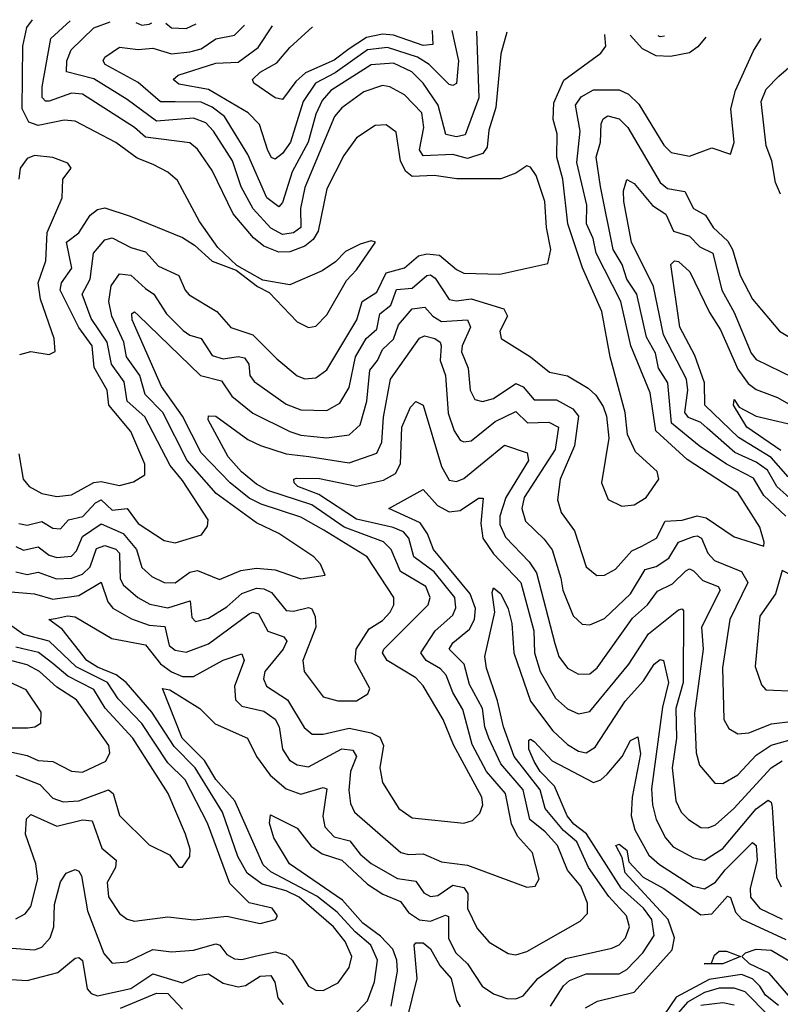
# Model space of a CAD drawing. Extents: x 1552294 to 1694791, y 811929 to 917222.
# Tile 386 of 643: x 1622325 to 1624380, y 913336 to 915996. Entities that reach past the tile are written whole.
import ezdxf

# ---------------------------------------------------------------- set-up
doc = ezdxf.new("R2010")
doc.units = 0

msp = doc.modelspace()

# ---------------------------------------------------------------- linework, layer by layer
at = {"layer": '0CON10XD'}
for points in [[(1622322.8, 914822.8), (1622334.4, 914754.4), (1622350.4, 914735), (1622385, 914715.8), (1622425, 914707.5), (1622465, 914712), (1622525, 914745.2), (1622545, 914747.9), (1622595, 914737.3), (1622632.7, 914747.3), (1622663.3, 914766.7), (1622662.7, 914795), (1622625, 914883.8), (1622566.2, 914955), (1622561.6, 914995), (1622526.6, 915056.6), (1622520.6, 915115), (1622484.5, 915164.5), (1622434, 915265), (1622438.1, 915285), (1622465.7, 915325), (1622451.2, 915395), (1622485, 915420), (1622515, 915468.3), (1622535, 915483.7), (1622555, 915487.6), (1622623.3, 915465), (1622765, 915407.8), (1622797.1, 915387.1), (1622845, 915343.5), (1622909.5, 915319.5), (1622967.5, 915275), (1622999.4, 915259.4), (1623075, 915179.5), (1623105, 915164.6), (1623125, 915168.2), (1623155, 915199.1), (1623208.1, 915291.9), (1623235, 915320), (1623286.7, 915395), (1623275, 915398.8), (1623245, 915390), (1623205, 915369.4), (1623178.4, 915341.6), (1623142.3, 915317.7), (1623055, 915280), (1622982, 915292), (1622911.7, 915331.7), (1622860.4, 915380.4), (1622811.2, 915451.2), (1622751.5, 915561.5), (1622725, 915584.6), (1622685.6, 915605), (1622642.1, 915622.1), (1622585, 915664.8), (1622475, 915721.8), (1622444.8, 915724.8), (1622375, 915709.9), (1622349.4, 915719.4), (1622332, 915755), (1622333.5, 915925), (1622344.7, 915975), (1622359.5, 915996.2)], [(1623315, 915312.6), (1623365, 915325.8), (1623402.2, 915357.8), (1623425, 915363.1), (1623459.6, 915359.6), (1623505, 915321.2), (1623525, 915311.7), (1623621.8, 915308.2), (1623752.2, 915337.8), (1623760.2, 915375), (1623748, 915435), (1623744, 915505), (1623720.6, 915575), (1623705, 915597.8), (1623695, 915601.5), (1623665, 915581.5), (1623625, 915566.5), (1623506.1, 915566.1), (1623445, 915575.2), (1623385, 915572.5), (1623366.9, 915586.9), (1623353.9, 915615), (1623342.3, 915692.3), (1623315, 915712.2), (1623285, 915710.7), (1623235, 915676.6), (1623200.8, 915629.2), (1623155, 915539.4), (1623131.1, 915425), (1623117.7, 915402.3), (1623095, 915384.5), (1623055, 915369.1), (1623025, 915367.7), (1622985, 915384.5), (1622957.1, 915407.1), (1622901.6, 915471.6), (1622845, 915588.7), (1622805, 915646.6), (1622785, 915663.2), (1622665, 915678.6), (1622634.8, 915705), (1622494.6, 915794.6), (1622465, 915797.4), (1622405, 915776.5), (1622395, 915776.2), (1622386.1, 915786.1), (1622385.4, 915815), (1622409.3, 915945), (1622461.7, 915993.6)], [(1623641.2, 915962.9), (1623625, 915903.8), (1623611.1, 915758.9), (1623592.3, 915697.7), (1623588.4, 915651.6), (1623576.2, 915635), (1623535, 915621.2), (1623495, 915632.3), (1623415, 915628.8), (1623405.2, 915645), (1623416.8, 915705), (1623411.2, 915745), (1623365, 915793.6), (1623325, 915814.4), (1623305, 915818), (1623255, 915801.5), (1623195, 915758.1), (1623175.6, 915735), (1623095, 915542.9), (1623083.8, 915486.2), (1623084.8, 915435), (1623065, 915420.6), (1623035, 915415.9), (1623003.1, 915433.1), (1622955.4, 915485.4), (1622923.2, 915545), (1622899.6, 915615), (1622848.8, 915695), (1622827.8, 915717.8), (1622795, 915730.3), (1622695, 915722.1), (1622615, 915780.8), (1622525, 915836), (1622451.9, 915855), (1622452.8, 915885), (1622464.2, 915915), (1622525, 915974), (1622569.2, 915990.8)], [(1623559.1, 915965), (1623565.6, 915785), (1623528.8, 915685), (1623505, 915679.7), (1623476.1, 915686.1), (1623455.4, 915765), (1623415.1, 915825.1), (1623384.8, 915855), (1623335, 915878.6), (1623275, 915874.1), (1623166, 915805), (1623141.9, 915778.1), (1623125, 915741.3), (1623104, 915665), (1623060.9, 915585), (1623035, 915501.9), (1623025, 915490.8), (1622992.4, 915515), (1622941.8, 915631.8), (1622877.9, 915735), (1622845, 915760), (1622815, 915773.8), (1622745, 915774.7), (1622705, 915774.1), (1622645, 915826.2), (1622556.2, 915875), (1622550.4, 915885), (1622554.6, 915895), (1622595, 915922.4), (1622645, 915915.5), (1622685, 915919.6), (1622735, 915903.9), (1622785, 915909.3), (1622815, 915917.4), (1622855, 915944.8), (1622905, 915954.3), (1622932.8, 915981.3)], [(1622638.9, 915989), (1622655, 915981.6), (1622675, 915984.6), (1622682, 915987.9)], [(1622719.6, 915986.9), (1622735, 915974.4), (1622775, 915972.2), (1622802, 915984.7)], [(1622315, 914572.3), (1622335, 914563.1), (1622375, 914571.7), (1622405, 914549.5), (1622425, 914542.7), (1622465, 914546.4), (1622478.9, 914561.1), (1622495, 914599.8), (1622545, 914633.9), (1622605, 914608), (1622640.4, 914565), (1622655, 914516.1), (1622682, 914492), (1622715, 914475.7), (1622745, 914474.8), (1622785, 914503), (1622805, 914508.2), (1622865, 914483.3), (1622922.3, 914507.7), (1622965, 914513.9), (1623015, 914509.4), (1623085, 914485.3), (1623150, 914495), (1623137.5, 914525), (1623120, 914545), (1623025, 914607.8), (1622965, 914636.8), (1622856, 914716), (1622777.3, 914805), (1622711.3, 914935), (1622663.8, 914983.8), (1622650, 915035), (1622613.3, 915085), (1622606.2, 915125), (1622573.6, 915195), (1622566.1, 915235), (1622572.5, 915277.5), (1622595, 915309.1), (1622625, 915305.7), (1622665, 915270.2), (1622687.6, 915255), (1622721.8, 915201.8), (1622766.4, 915156.4), (1622785, 915143.4), (1622815.1, 915135.1), (1622845, 915089), (1622875, 915080.2), (1622915, 915086.1), (1622932.2, 915082.2), (1622943.7, 915065), (1622947.2, 915035), (1622958.6, 915018.6), (1623045, 914957.3), (1623085, 914942.3), (1623155, 914939.8), (1623189.8, 914960.2), (1623215, 915002.5), (1623232.4, 915085), (1623260.7, 915135), (1623289.6, 915160.4), (1623298.3, 915201.7), (1623327.7, 915225), (1623343.1, 915266.9), (1623385, 915270.6), (1623425, 915304.8), (1623435, 915307), (1623447.5, 915297.5), (1623485, 915240), (1623505, 915236.2), (1623545, 915242.2), (1623632.7, 915215), (1623643.3, 915195), (1623622.3, 915155), (1623625.6, 915135), (1623705, 915084.8), (1623756.4, 915043.6), (1623805, 915034), (1623860.5, 915000.5), (1623881.8, 914981.8), (1623901.2, 914951.2), (1623910.8, 914925), (1623916.9, 914865), (1623897.1, 914745), (1623915, 914700), (1623951.5, 914681.5), (1623985, 914685.5), (1624017.1, 914705), (1624051.9, 914755), (1624047.3, 914775), (1623988.9, 914828.9), (1623967.5, 914875), (1623961.1, 914935), (1623920, 915085), (1623897.8, 915207.8), (1623845.6, 915325.6), (1623805.8, 915445), (1623792.4, 915565), (1623775.9, 915625), (1623777.4, 915687.4), (1623766.2, 915726.2), (1623768, 915772), (1623795, 915833.2), (1623895, 915905.5), (1623908.7, 915925), (1623905.5, 915955), (1623905.2, 915956)], [(1623492.9, 915966.8), (1623510.6, 915885), (1623505, 915823.5), (1623495, 915818), (1623485, 915821.1), (1623431, 915875), (1623399.6, 915895), (1623318.8, 915921.2), (1623265, 915914.7), (1623177.4, 915852.6), (1623124.3, 915825), (1623091.1, 915775), (1623056.9, 915665), (1623035, 915634.8), (1623015, 915619.1), (1623005, 915624), (1622995, 915642.5), (1622972.7, 915712.7), (1622942.3, 915745), (1622835, 915807.6), (1622755, 915821.6), (1622740, 915835), (1622753.6, 915846.4), (1622855, 915878.9), (1622915, 915881.6), (1622969.3, 915920.7), (1623007.6, 915979.4)], [(1623438.1, 915968.2), (1623439.2, 915965), (1623441.2, 915928.8), (1623415, 915926.9), (1623335, 915954.2), (1623305, 915957.1), (1623261.6, 915948.4), (1623215, 915917.6), (1623175, 915887.2), (1623097.1, 915852.9), (1623070.9, 915829.1), (1623035, 915780.7), (1623015, 915785.3), (1622957.8, 915825), (1622953.6, 915835), (1622975, 915854.7), (1623019.9, 915880.1), (1623055, 915921.4), (1623116, 915976.6)], [(1623146.5, 914616.5), (1623085, 914652.3), (1622977, 914687), (1622945, 914703), (1622893.9, 914745), (1622815, 914825.5), (1622765.1, 914925), (1622708.4, 915005), (1622628.5, 915185), (1622627.7, 915202.3), (1622635, 915206.5), (1622645, 915197.5), (1622813.9, 915035), (1622870.6, 915020.6), (1622898.5, 914978.5), (1622955, 914933.3), (1623055, 914883.8), (1623085, 914873.9), (1623155, 914866.7), (1623215, 914874.4), (1623245, 914901.2), (1623263.2, 914965), (1623271.2, 915048.8), (1623291.9, 915075), (1623305.3, 915104.7), (1623335, 915133.4), (1623348.1, 915171.9), (1623385.4, 915214.6), (1623419.7, 915219.7), (1623441.2, 915195), (1623465, 915181.1), (1623535, 915185.1), (1623543.3, 915165), (1623520.1, 915115), (1623518.4, 915098.4), (1623537, 915055), (1623541.6, 914995), (1623555, 914970), (1623575, 914964.3), (1623605, 914973), (1623665, 915013.5), (1623685, 915004.4), (1623715, 914969.4), (1623775, 914969), (1623819.3, 914945), (1623834.6, 914925), (1623823.7, 914845), (1623785.6, 914755), (1623778.4, 914698.4), (1623788.2, 914665), (1623823.9, 914615), (1623855, 914517.8), (1623884, 914494), (1623905, 914495.4), (1623935, 914511.5), (1623978.6, 914561.4), (1624006, 914574), (1624045.3, 914595), (1624069.1, 914640.9), (1624115, 914644.2), (1624155, 914655.2), (1624179.9, 914649.9), (1624255, 914598.5), (1624335, 914573.3), (1624336, 914584), (1624324.4, 914625), (1624265, 914718.6), (1624127.9, 914807.9), (1624043.3, 914885), (1624028.1, 914988.1), (1623976.1, 915115), (1623949.5, 915235), (1623882.8, 915365), (1623874.6, 915405), (1623856.2, 915445), (1623857.4, 915495), (1623830, 915609.9), (1623839.4, 915695), (1623826.3, 915765), (1623841.8, 915788.2), (1623875, 915806.5), (1623945, 915806.8), (1623970.2, 915795), (1623998.1, 915768.1), (1624065, 915656.9), (1624085, 915637.5), (1624135, 915627.5), (1624195, 915650), (1624245, 915633.3), (1624255.4, 915664.6), (1624246.6, 915755), (1624259.1, 915805), (1624307.9, 915912.1), (1624328.1, 915945)], [(1624179, 915948.9), (1624157, 915923), (1624135, 915907.1), (1624083.2, 915896.8), (1624045, 915898.6), (1624007.7, 915917.7), (1623974.1, 915954.2)], [(1624066.7, 915951.8), (1624055, 915949.9), (1624050.3, 915952.3)], [(1624380.9, 915525), (1624366.7, 915556.7), (1624356.6, 915615), (1624342.1, 915655), (1624328.4, 915775), (1624341.6, 915808.4), (1624376.2, 915843.8), (1624455, 915911.9)], [(1624394.8, 914655), (1624335, 914710.3), (1624307.1, 914757.1), (1624235, 914794.9), (1624160.7, 914845), (1624085.9, 914905.9), (1624075.9, 915015), (1624051.2, 915055), (1624042.6, 915095), (1624018, 915138), (1623992, 915255), (1623965, 915294.8), (1623953.1, 915335), (1623928.3, 915375), (1623894.2, 915545.8), (1623882.6, 915625), (1623894, 915665), (1623896, 915715), (1623901.5, 915728.5), (1623913.8, 915736.2), (1623945, 915728.6), (1623967.7, 915705), (1624055, 915556.7), (1624075, 915539.8), (1624121.6, 915531.6), (1624145, 915486), (1624177.7, 915467.7), (1624198.3, 915435), (1624237.8, 915397.8), (1624251, 915375), (1624271.7, 915305), (1624305, 915240.7), (1624377.9, 915155), (1624405, 915138.4)], [(1622325, 915091.6), (1622355, 915099.2), (1622405, 915091.4), (1622420.8, 915099.2), (1622418.2, 915135), (1622380.9, 915240.9), (1622374.6, 915285), (1622395.2, 915344.8), (1622399, 915421), (1622440, 915515), (1622441.2, 915565), (1622464, 915595), (1622455, 915608.6), (1622415, 915624.3), (1622365, 915629.2), (1622345, 915621.2), (1622326, 915595), (1622322.5, 915565)], [(1624448.9, 914665), (1624370.6, 914735), (1624345, 914779.3), (1624315, 914800.6), (1624256.9, 914826.9), (1624182.5, 914892.5), (1624165, 914907.9), (1624131.7, 914921.7), (1624122.1, 914935), (1624130.1, 914995), (1624126.1, 915025), (1624064.4, 915145), (1624037.1, 915275), (1623978, 915395), (1623956.8, 915505), (1623956.5, 915533.5), (1623965, 915564), (1623985, 915553.2), (1624035, 915493.8), (1624071, 915471), (1624091.1, 915425), (1624135, 915411.7), (1624162.5, 915382.5), (1624197.4, 915365), (1624222, 915265), (1624254.9, 915204.9), (1624301.6, 915095), (1624315, 915078.4), (1624415, 915029.1)], [(1622322.9, 914635), (1622345, 914630.5), (1622385, 914639.9), (1622415, 914622.2), (1622435, 914620.8), (1622456.9, 914645), (1622495.9, 914654.1), (1622529.4, 914690.6), (1622545, 914698.6), (1622575, 914671), (1622615, 914675.5), (1622645, 914635.2), (1622715, 914589.3), (1622745, 914582.7), (1622815.9, 914604.1), (1622832.6, 914627.4), (1622834.5, 914645), (1622765, 914750.8), (1622731.4, 914791.4), (1622663.4, 914923.4), (1622615.5, 914965), (1622607.7, 915017.7), (1622573.4, 915065), (1622561.2, 915125), (1622518.4, 915188.4), (1622493.6, 915255), (1622515.1, 915295), (1622524.8, 915365), (1622555, 915401.7), (1622575, 915407), (1622625, 915380.7), (1622665, 915369.2), (1622700.4, 915330.4), (1622754.8, 915305), (1622771.7, 915265), (1622783.1, 915253.1), (1622857.7, 915207.7), (1622895, 915164.7), (1622955, 915144.8), (1623019.4, 915079.4), (1623075, 915034.1), (1623095, 915025.8), (1623125, 915028.2), (1623155, 915050.4), (1623235.6, 915185), (1623250.2, 915235), (1623290.3, 915259.7), (1623315, 915312.6)], [(1624401.2, 914761.2), (1624355, 914813.2), (1624266.9, 914866.9), (1624176.3, 914955), (1624175.3, 915015), (1624149.1, 915089.1), (1624108.5, 915165), (1624084, 915335), (1624093.8, 915345), (1624105, 915342.4), (1624135.3, 915315), (1624189, 915205), (1624218.4, 915158.4), (1624265, 915051.6), (1624293.3, 915013.3), (1624315, 914996.6), (1624372.5, 914975), (1624415, 914951.1)], [(1622291, 914451), (1622365, 914444.6), (1622415, 914430.7), (1622485, 914440), (1622545, 914476.3), (1622563.5, 914423.5), (1622576.4, 914406.4), (1622626.9, 914376.9), (1622675, 914359.9), (1622716.9, 914356.9), (1622729.1, 914305), (1622745, 914293), (1622775, 914287), (1622835, 914309.8), (1622945, 914390.9), (1622955, 914394.8), (1622970.3, 914390.3), (1622995, 914343.8), (1623038.5, 914328.5), (1623046.9, 914316.9), (1623037.2, 914295), (1622987.3, 914235), (1622983.5, 914215), (1622992.1, 914195), (1623048.6, 914158.6), (1623093.2, 914083.2), (1623115, 914065.8), (1623145, 914065.6), (1623215, 914081.5), (1623275, 914069.4), (1623297.6, 914057.6), (1623308.2, 914035), (1623297.6, 913975), (1623304.8, 913934.8), (1623349.3, 913865), (1623385, 913839.3), (1623525, 913824.7), (1623548.1, 913831.9), (1623568, 913852), (1623576.6, 913875), (1623573.4, 913895), (1623496.9, 914036.9), (1623469, 914105), (1623415, 914196.6), (1623395, 914217.8), (1623318.1, 914265), (1623305.3, 914285), (1623309.1, 914295), (1623428.8, 914415), (1623434.4, 914435), (1623421.9, 914465), (1623353.4, 914505), (1623328.4, 914565), (1623308.3, 914585), (1623201.2, 914625), (1623114, 914685), (1622995, 914723.6), (1622965, 914740.8), (1622924.1, 914774.1), (1622888, 914815), (1622833.8, 914915), (1622835, 914925.7), (1622855, 914925.3), (1622941.5, 914861.5), (1622975.4, 914845.4), (1623045, 914823.3), (1623106.1, 914816.1), (1623215, 914799), (1623290, 914825), (1623303.8, 914855), (1623307.5, 914922.5), (1623327, 915025), (1623405, 915136), (1623418.3, 915141.7), (1623446.2, 915135), (1623461.2, 915125), (1623463.5, 915115), (1623461.3, 915075), (1623475.5, 915035), (1623482.8, 914932.8), (1623499, 914885), (1623515, 914860.4), (1623525, 914855.3), (1623545, 914858.3), (1623609.4, 914910.6), (1623665, 914937.4), (1623696.8, 914906.8), (1623755, 914909), (1623780.4, 914895), (1623772, 914835), (1623687.5, 914705), (1623681.6, 914675), (1623691.2, 914641.2), (1623742.4, 914592.4), (1623763.5, 914563.5), (1623787, 914487), (1623792.8, 914455), (1623820.3, 914385), (1623845, 914363.2), (1623865, 914361.3), (1623905, 914378.3), (1623974.8, 914445), (1624015, 914510.5), (1624045, 914518.9), (1624078.9, 914541.1), (1624105, 914584.4), (1624145, 914599.7), (1624155, 914601.9), (1624166.8, 914595), (1624184.4, 914554.4), (1624202.1, 914535), (1624275.2, 914505), (1624292, 914475), (1624244, 914375), (1624223.8, 914245), (1624227.5, 914105), (1624240.6, 914080.6), (1624265, 914066.8), (1624295, 914069.1), (1624356.4, 914093.6), (1624415, 914100.6)], [(1624381.7, 914831.7), (1624289.5, 914895), (1624253.4, 914955), (1624255, 914970), (1624268.9, 914948.9), (1624314.9, 914924.9), (1624445, 914894.1)], [(1623133.1, 914713.1), (1623076.9, 914735), (1623066.2, 914745), (1623065.6, 914754.4), (1623073, 914757), (1623135, 914756.7), (1623235, 914735.8), (1623307.7, 914752.3), (1623339.9, 914770.1), (1623353.6, 914796.4), (1623357.4, 914895), (1623381.2, 914948.8), (1623395, 914964.4), (1623415.3, 914955), (1623465, 914789.1), (1623485, 914752.3), (1623505, 914748.7), (1623525, 914756.5), (1623635, 914846.6), (1623696.1, 914826.1), (1623700, 914805), (1623638.4, 914705), (1623622.2, 914655), (1623621.9, 914631.9), (1623637.7, 914597.7), (1623701.6, 914531.6), (1623721.5, 914501.5), (1623770.9, 914310.9), (1623781.9, 914275), (1623805, 914243.5), (1623835, 914227.3), (1623865, 914228.3), (1623885, 914244.7), (1623981, 914379), (1624020.9, 914415), (1624048.1, 914451.9), (1624088.4, 914471.6), (1624125, 914507.3), (1624135, 914512.6), (1624145, 914507.3), (1624170.7, 914480.7), (1624211.8, 914465), (1624217.6, 914455), (1624167.2, 914355), (1624171.9, 914295), (1624148, 914122), (1624152.8, 914015), (1624161.7, 913981.7), (1624203.3, 913933.3), (1624225, 913932.4), (1624265, 913955.7), (1624315, 914008.5), (1624355, 914035.8), (1624445, 914061.2)], [(1622302.8, 913487.2), (1622365, 913483), (1622385, 913490), (1622407.8, 913515), (1622417.2, 913545), (1622419.4, 913605), (1622435, 913666.9), (1622450.3, 913689.7), (1622475, 913700), (1622485, 913695.8), (1622492.4, 913682.4), (1622508.5, 913588.5), (1622552.5, 913472.5), (1622575, 913446.5), (1622615, 913450.4), (1622685, 913483.3), (1622735, 913477.8), (1622795, 913482.1), (1622855, 913499), (1622865.8, 913495.8), (1622885, 913470), (1622905, 913458.4), (1622925, 913456.7), (1622965, 913466.2), (1623015, 913477.6), (1623045, 913469.6), (1623061, 913455), (1623105, 913384.6), (1623125, 913373.4), (1623145, 913372.8), (1623185, 913393.4), (1623215.2, 913435), (1623221.9, 913465), (1623204.1, 913505), (1623172.8, 913545), (1623080, 913625), (1623045, 913642.1), (1622980.1, 913660.1), (1622940, 913690), (1622914.6, 913735), (1622873.3, 913855), (1622798.9, 913975), (1622742.3, 914032.3), (1622681.9, 914125), (1622612.5, 914205), (1622585.9, 914225.9), (1622535, 914246.4), (1622506.2, 914265), (1622439.5, 914349.5), (1622403.8, 914375), (1622421.9, 914378.1), (1622454.6, 914385.4), (1622475, 914382.9), (1622574.3, 914324.3), (1622665, 914306.8), (1622705, 914255.9), (1622735, 914233.6), (1622765, 914221.4), (1622795, 914221.4), (1622875, 914265.5), (1622925, 914282.5), (1622931.2, 914265), (1622905.2, 914195), (1622908.2, 914158.2), (1622925, 914141.1), (1622985, 914127.8), (1623015, 914106.1), (1623025.7, 914085), (1623034.6, 914024.6), (1623053.7, 913995), (1623075, 913983.1), (1623105, 913977.3), (1623195, 914025.9), (1623225, 914022.5), (1623235.2, 914005), (1623218.8, 913965), (1623214.2, 913914.2), (1623218.3, 913878.3), (1623229.7, 913855), (1623355, 913746), (1623375, 913740.2), (1623415, 913742.5), (1623465, 913720.2), (1623492.6, 913717.4), (1623535, 913711.7), (1623695, 913651.8), (1623718, 913655), (1623728.2, 913675), (1623710.3, 913745), (1623670, 913790), (1623653.3, 913823.3), (1623637.1, 913905), (1623586.4, 913965), (1623547.6, 914037.6), (1623522.3, 914132.3), (1623495, 914178.1), (1623477.2, 914225), (1623461.9, 914241.9), (1623423.1, 914265), (1623409, 914285), (1623447.7, 914345), (1623495, 914386.7), (1623503.3, 914406.7), (1623500.4, 914435), (1623445, 914503.8), (1623389.5, 914545), (1623376.3, 914595), (1623362, 914612), (1623334, 914624), (1623235, 914646.2), (1623133.1, 914713.1)], [(1623211.7, 913288.3), (1623264.3, 913345), (1623283.4, 913396.6), (1623291.9, 913455), (1623274, 913495), (1623231.4, 913531.4), (1623182.9, 913585), (1623128.1, 913628.1), (1623003.7, 913693.7), (1622982.7, 913712.7), (1622905.9, 913885), (1622855, 913943), (1622824.2, 913994.2), (1622764.3, 914055), (1622710.9, 914189.1), (1622730.5, 914185), (1622811.9, 914135), (1622853.2, 914093.2), (1622940.9, 914055), (1622965.1, 914005.1), (1623002.1, 913955), (1623045, 913918), (1623085, 913903.2), (1623145, 913921.1), (1623155, 913917.5), (1623144.2, 913844.2), (1623149.3, 913815), (1623175, 913788), (1623217.1, 913777.1), (1623245, 913741.6), (1623275, 913716.3), (1623346, 913676), (1623395, 913668.1), (1623416.6, 913636.6), (1623435, 913626.5), (1623455, 913629.6), (1623495, 913657.4), (1623525, 913651.2), (1623535.8, 913635), (1623535, 913594.4), (1623560.8, 913540.8), (1623593.7, 913503.7), (1623645, 913472.7), (1623665, 913469.3), (1623695, 913478.6), (1623839.4, 913560.6), (1623858.8, 913581.2), (1623859.1, 913609.1), (1623841.1, 913655), (1623805, 913698.2), (1623778.1, 913765), (1623745, 913801.7), (1623703.3, 913835), (1623684.9, 913915), (1623624.6, 913985), (1623592.2, 914055), (1623581.3, 914085), (1623575.6, 914135), (1623539.9, 914199.9), (1623525.7, 914255), (1623485.7, 914295), (1623495, 914312.4), (1623540.5, 914349.5), (1623554.1, 914375), (1623556.3, 914405), (1623542.4, 914445), (1623442.8, 914565), (1623427.2, 914607.2), (1623406.7, 914636.7), (1623321.9, 914675), (1623415, 914726.4), (1623453.9, 914683.9), (1623485, 914666.3), (1623515, 914669.6), (1623565, 914702.9), (1623577.1, 914702.9), (1623570.6, 914635), (1623576.3, 914595), (1623605, 914553), (1623678.7, 914475), (1623714, 914345), (1623716.1, 914285), (1623731.1, 914235), (1623772.5, 914162.5), (1623805, 914133.6), (1623835, 914120.3), (1623865, 914126.5), (1623970.9, 914255), (1624023.6, 914336.4), (1624105, 914401.2), (1624115, 914404.3), (1624118.7, 914398.7), (1624117.9, 914205), (1624098.1, 914135), (1624099.4, 914055), (1624087.4, 913975), (1624097.5, 913885), (1624112.4, 913855), (1624132, 913835), (1624165, 913813.2), (1624185, 913812.4), (1624205, 913821), (1624254.4, 913865), (1624354.8, 913975), (1624385, 913993.1)], [(1622315, 914504.5), (1622345, 914497.1), (1622375, 914503.3), (1622424.9, 914484.9), (1622465, 914487.2), (1622495, 914498.2), (1622515, 914517.6), (1622532.5, 914567.5), (1622555, 914575.5), (1622585, 914565.7), (1622594.8, 914555), (1622595.5, 914514.5), (1622596.5, 914486.5), (1622605, 914469.5), (1622644.2, 914435), (1622676.5, 914416.5), (1622725, 914406.6), (1622785.9, 914425.9), (1622790.4, 914380.4), (1622800, 914370), (1622835, 914378.7), (1622885, 914410), (1622925, 914445.8), (1622965, 914459.9), (1622985, 914458.6), (1623005, 914448.2), (1623045, 914400), (1623065, 914398.3), (1623105, 914407.9), (1623114.4, 914404.4), (1623123.2, 914383.2), (1623125.1, 914355), (1623090.3, 914265), (1623093.6, 914235), (1623145, 914166.1), (1623184.6, 914155.4), (1623235, 914155.5), (1623266, 914175), (1623271.4, 914188.6), (1623231.7, 914261.7), (1623234.4, 914295), (1623269.4, 914350.6), (1623305, 914372.3), (1623326.2, 914395), (1623336.2, 914415), (1623335.8, 914435), (1623263.4, 914545), (1623146.5, 914616.5)], [(1624425, 914182.2), (1624449.2, 914195), (1624495, 914238.8), (1624566.7, 914385), (1624569.2, 914415), (1624561.5, 914435), (1624539.3, 914449.3), (1624446.2, 914476.2), (1624385, 914508), (1624366.6, 914445), (1624324.6, 914384.6), (1624311.8, 914248.2), (1624328.7, 914198.7), (1624340.8, 914185), (1624425, 914182.2)], [(1623329, 913331), (1623345.9, 913425), (1623343.7, 913455), (1623332.9, 913485), (1623300.1, 913520.1), (1623252.4, 913555), (1623196.7, 913616.7), (1623054.3, 913715), (1623012, 913785), (1622999.6, 913825), (1623002.2, 913847.8), (1623075, 913811.8), (1623112.6, 913762.6), (1623142.5, 913742.5), (1623195, 913724.8), (1623265, 913660), (1623306.4, 913633.6), (1623353.4, 913613.4), (1623375, 913583.7), (1623405, 913564.3), (1623435, 913560.5), (1623475, 913576.5), (1623483.2, 913573.2), (1623483.3, 913513.4), (1623503.7, 913475), (1623534.8, 913445), (1623574.7, 913385), (1623605, 913363.8), (1623641, 913351), (1623665, 913350.2), (1623685, 913358.4), (1623725, 913405.2), (1623800.4, 913459.6), (1623925, 913487.3), (1623945, 913496.3), (1623961.4, 913515), (1623972.2, 913545), (1623964.8, 913575), (1623916.9, 913626.9), (1623862.1, 913705), (1623830.1, 913775), (1623794, 913805), (1623744.9, 913865), (1623730.9, 913915), (1623661.3, 914005), (1623632.4, 914085), (1623615.6, 914155.6), (1623585.9, 914244.1), (1623581.8, 914275), (1623608.9, 914395), (1623601.8, 914448.2), (1623605, 914461.4), (1623625, 914444.4), (1623645, 914404.3), (1623654.8, 914365), (1623659.7, 914285), (1623704.9, 914155), (1623765, 914074.4), (1623805, 914037.4), (1623835, 914020), (1623855, 914015.2), (1623879.6, 914030.4), (1623961, 914155), (1624010.5, 914209.5), (1624039, 914255), (1624055, 914267.6), (1624064.3, 914264.3), (1624078.2, 914205), (1624061.4, 914138.6), (1624032.1, 913917.9), (1624034.4, 913874.4), (1624045, 913834.6), (1624070.2, 913785), (1624090.7, 913760.7), (1624145, 913731.2), (1624175, 913725.2), (1624225, 913756.2), (1624315, 913863.4), (1624347.1, 913887.1), (1624355, 913882.1), (1624358, 913868), (1624369.5, 913679.5), (1624382.7, 913652.7)], [(1622315, 913566.3), (1622340.1, 913579.9), (1622355, 913599.5), (1622374.2, 913675), (1622369, 913715), (1622340.3, 913795), (1622343.4, 913836.6), (1622355, 913848.2), (1622425, 913817.1), (1622495, 913834.1), (1622521, 913831), (1622547.3, 913757.3), (1622585.6, 913725), (1622584, 913705), (1622561.7, 913665), (1622565, 913625.8), (1622595, 913580.9), (1622615, 913565.5), (1622635, 913560.4), (1622725, 913571.6), (1622796.2, 913563.8), (1622885, 913574.2), (1622975, 913554.1), (1623015.7, 913565), (1623021.1, 913575), (1623006.7, 913595), (1622945, 913609.7), (1622892.4, 913662.4), (1622832.8, 913825), (1622771.8, 913941.8), (1622725, 913988.4), (1622654.8, 914094.8), (1622591.1, 914161.1), (1622562.1, 914205), (1622477.7, 914247.7), (1622405, 914316.8), (1622335, 914335.1), (1622265, 914384.3)], [(1622315, 913954.8), (1622379.3, 913929.3), (1622415, 913893), (1622442.8, 913882.8), (1622485, 913885.7), (1622565, 913914.8), (1622577.6, 913905), (1622595, 913846.2), (1622675, 913766.5), (1622729.5, 913739.5), (1622755, 913706.2), (1622765, 913706.2), (1622784.3, 913735), (1622785.4, 913755), (1622773.3, 913795), (1622726.5, 913905), (1622630.7, 914055), (1622555.9, 914135.9), (1622525, 914186.7), (1622455, 914222.5), (1622415, 914256.2), (1622376.1, 914286.1), (1622315, 914300.8)], [(1622275, 914023.1), (1622345, 914007.7), (1622375, 913994.1), (1622415, 913992.1), (1622465, 913965.9), (1622495, 913962.9), (1622557.6, 913992.4), (1622568.2, 914015), (1622565.9, 914035), (1622478.7, 914158.7), (1622425, 914192.5), (1622378.3, 914235), (1622345, 914252.7), (1622303.9, 914263.9)], [(1622255, 914082.4), (1622347.4, 914082.6), (1622366.2, 914085), (1622381.9, 914095), (1622383.3, 914125), (1622342.1, 914185), (1622276.3, 914216.3)], [(1623759.4, 913330.6), (1623794.1, 913385.9), (1623810, 913400), (1623855, 913417.9), (1623945, 913418), (1623965, 913430), (1624008.6, 913475), (1624038.9, 913521.1), (1624032.7, 913565), (1624010.5, 913595), (1623949.7, 913649.7), (1623856.6, 913796.6), (1623822.1, 913822.1), (1623804.2, 913845), (1623770.1, 913925), (1623731.2, 913965), (1623715, 913992.1), (1623700.8, 914025), (1623700.8, 914049.2), (1623705, 914052.5), (1623715, 914045.8), (1623763.8, 913993.8), (1623875, 913935.2), (1623895, 913942.3), (1623912.3, 913957.7), (1623952.4, 914005), (1623975, 914048.2), (1623995, 914058.6), (1624002.5, 914012.5), (1623980.1, 913895), (1623976.7, 913845), (1623987.1, 913807.1), (1624025, 913738.3), (1624053.4, 913713.4), (1624144.7, 913655), (1624175, 913647.9), (1624205, 913665.2), (1624230.8, 913699.2), (1624305, 913772.4), (1624315, 913764.3), (1624317.8, 913725), (1624298.6, 913648.6), (1624299.5, 913625), (1624325, 913594.2), (1624385, 913566)], [(1623853.7, 913326.3), (1623886.1, 913343.9), (1623985, 913368.3), (1624087.5, 913482.5), (1624093.8, 913515), (1624076.7, 913565), (1623961.1, 913691.1), (1623952.3, 913732.3), (1623935.8, 913765), (1623945, 913768.2), (1623965, 913752.5), (1623970.5, 913720.5), (1624009.6, 913679.6), (1624065, 913648.3), (1624165, 913577.6), (1624195, 913579.8), (1624237.6, 913627.6), (1624245, 913624.2), (1624258.7, 913585), (1624276, 913566), (1624395, 913510.8)], [(1623371.8, 913295), (1623399.3, 913405), (1623391.2, 913495), (1623395, 913501.5), (1623415, 913501.7), (1623435, 913485.8), (1623460.4, 913440.4), (1623490.7, 913405), (1623505, 913345.5), (1623515, 913328.8)], [(1624483.6, 913265), (1624349.8, 913419.8), (1624297.1, 913445), (1624275.8, 913465), (1624286, 913475), (1624315, 913484.6), (1624355, 913481.7), (1624434.7, 913435)], [(1622302.2, 913402.2), (1622345, 913400.2), (1622428.1, 913421.9), (1622475, 913460), (1622485, 913461.9), (1622495, 913454), (1622507.6, 913377.6), (1622517.9, 913365), (1622535, 913358.8), (1622625, 913378.5), (1622685, 913417.9), (1622765, 913393.4), (1622806.7, 913413.3), (1622835, 913418.3), (1622875, 913392.3), (1622915, 913383), (1622935, 913386.7), (1622975, 913411.2), (1623003.1, 913413.1), (1623014.1, 913395), (1623022.7, 913352.7), (1623036.5, 913335)], [(1624225, 913444.7), (1624174.2, 913445), (1624193.6, 913446.4), (1624201.7, 913468.3), (1624215, 913478.8), (1624235, 913479.2), (1624272.5, 913465), (1624225, 913444.7)], [(1624375, 913332.3), (1624340, 913360), (1624324.3, 913385), (1624305, 913404.7), (1624275, 913415.9), (1624187.6, 913402.4), (1624098.4, 913355), (1624051.2, 913285)], [(1624347.8, 913305), (1624285, 913369.4), (1624255, 913379.5), (1624215, 913379.3), (1624175, 913367.6), (1624128.9, 913341.1), (1624045, 913244.5)], [(1622597.5, 913325), (1622695, 913365.7), (1622725, 913364.8), (1622765, 913322.8)], [(1624255, 913333), (1624225, 913340), (1624165, 913332.1)]]:
    msp.add_lwpolyline(points, dxfattribs=at)

doc.saveas('drawing.dxf')
